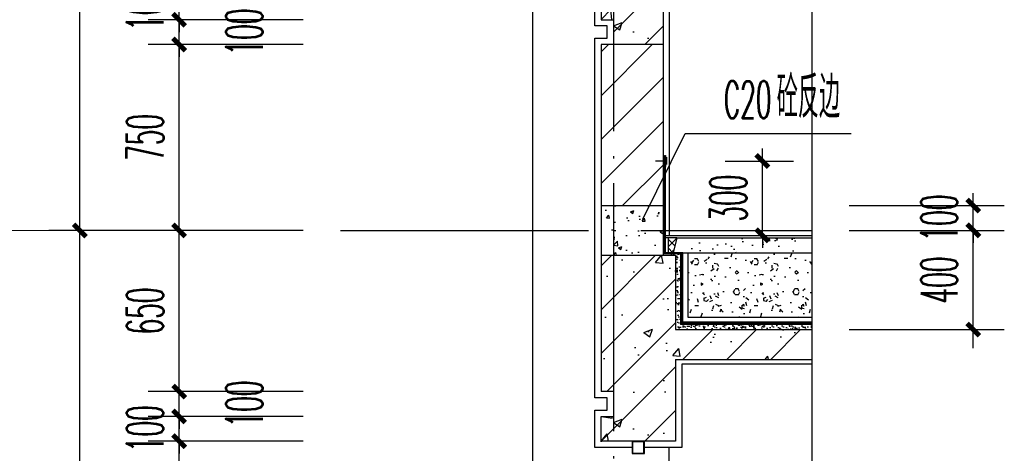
# Model space of a CAD drawing. Extents: x 1779708 to 7299578, y -1121471 to 88434.
# Tile 980 of 1056: x 6997578 to 7001545, y -970372 to -968623. Entities that reach past the tile are written whole.
import ezdxf

# ---------------------------------------------------------------- set-up
doc = ezdxf.new("R2010")
doc.units = 0
doc.header["$LTSCALE"] = 1000
doc.header["$MEASUREMENT"] = 0
doc.linetypes.add('DASH', pattern=[0.35, 0.25, -0.1])
doc.linetypes.add('DOTE', pattern=[2.4200000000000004, 2, -0.2, 0.02, -0.2])
doc.layers.get('0').update_dxf_attribs({"linetype": 'CONTINUOUS'})
doc.layers.get('Defpoints').update_dxf_attribs({"linetype": 'CONTINUOUS'})
for name, color, linetype in [('AXIS', 3, 'CONTINUOUS'), ('DIM_LEAD', 3, 'CONTINUOUS'), ('DIM_SYMB', 3, 'CONTINUOUS'), ('DOTE', 1, 'DOTE'), ('PUB_TEXT', 7, 'CONTINUOUS'), ('WALL', 255, 'CONTINUOUS'), ('WINDOW', 2, 'CONTINUOUS'), ('填', 1, 'CONTINUOUS'), ('填充细线', 8, 'CONTINUOUS'), ('柱边线', 2, 'CONTINUOUS'), ('粉刷线', 213, 'CONTINUOUS'), ('粗', 9, 'CONTINUOUS')]:
    doc.layers.add(name, color=color, linetype=linetype)
doc.layers.add('DIM_ELEV', color=3, linetype='CONTINUOUS', lineweight=13)
doc.styles.add('_TCH_DIM', font='SIMPLEX.shx', dxfattribs={"width": 0.7, "bigfont": 'GBCBIG.shx'})
doc.styles.add('_TCH_DIM_T3', font='SIMPLEX.shx', dxfattribs={"width": 0.4941176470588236, "bigfont": 'GBCBIG.shx'})
doc.dimstyles.new('_TCH_ARCH&&50', dxfattribs={"dimtxt": 148.75, "dimasz": 50, "dimexe": 125, "dimexo": 150, "dimgap": 63.12500000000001, "dimtad": 1, "dimdec": 0, "dimzin": 0, "dimdsep": 46, "dimtxsty": '_TCH_DIM_T3', "dimblk": 'ARCHTICK', "dimcen": 0.09, "dimdle": 75, "dimclrt": 7, "dimazin": 2, "dimtfac": 1, "dimtdec": 0, "dimtix": 1, "dimtmove": 2, "dimatfit": 3, "dimfxl": 250, "dimtolj": 1, "dimtzin": 0, "dimarcsym": 0})

# ---------------------------------------------------------------- blocks, each defined once
blk = doc.blocks.new('A$C30160E8A')
at = {"layer": '填'}
h = blk.add_hatch(dxfattribs=at)
h.set_pattern_fill('ANSI32', color=256, scale=10, angle=180, style=0)
h.set_pattern_definition([(45.00000000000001, (-590191.0230948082, 116726.9485917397), (-2.651650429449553, 2.651650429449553), []), (45.00000000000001, (-590189.2553278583, 116726.9485917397), (-2.651650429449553, 2.651650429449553), [])])
h.paths.add_polyline_path([(-6.866874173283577e-05, 41.15852009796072), (-6.866874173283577e-05, 37.37737555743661), (43.99830856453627, 37.37737555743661), (43.99830856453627, 41.15852009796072)])
at = {"layer": 'WALL'}
blk.add_line((21.54626551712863, 37.20948727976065, -617.719101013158), (21.54626551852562, 34.20948727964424, -617.719101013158), dxfattribs=at)
at = {"layer": '粗'}
for p, q in [((43.99830856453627, 41.15852009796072, -617.719101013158), (-6.866874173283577e-05, 41.15852009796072, -617.719101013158)), ((-6.866874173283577e-05, 41.15852009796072, -617.719101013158), (-6.866874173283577e-05, 37.37737555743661, -617.719101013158)), ((37.64256875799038, 45.36287225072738, -617.719101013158), (7.318813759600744, 45.36287225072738, -617.719101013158)), ((21.54626551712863, 45.36287225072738, -617.719101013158), (21.54626551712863, 3.858946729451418e-05, -617.719101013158)), ((43.99830856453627, 37.37737555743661, -617.719101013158), (43.99830856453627, 41.15852009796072, -617.719101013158)), ((-6.866874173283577e-05, 37.37737555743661, -617.719101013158), (43.99830856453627, 37.37737555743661, -617.719101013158))]:
    blk.add_line(p, q, dxfattribs=at)
blk = doc.blocks.new('_ArchTick')
at = {"color": 0, "linetype": 'ByBlock', "const_width": 0.4}
blk.add_lwpolyline([(-0.5, -0.5), (0.5, 0.5)], dxfattribs=at)
blk = doc.blocks.new('*D6916')
at = {"layer": 'AXIS', "color": 0, "lineweight": -2, "transparency": 16777216}
for p, q in [((349.9999999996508, 629.9999999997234), (349.9999999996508, 679.9999999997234)), ((200, 629.9999999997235), (474.9999999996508, 629.9999999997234)), ((349.9999999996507, 329.9999999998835), (349.9999999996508, 629.9999999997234)), ((200, 329.9999999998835), (474.9999999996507, 329.9999999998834)), ((349.9999999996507, 329.9999999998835), (349.9999999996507, 279.9999999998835))]:
    blk.add_line(p, q, dxfattribs=at)
at = {"layer": 'Defpoints', "color": 0, "transparency": 16777216}
for p in [(50, 629.9999999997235), (349.9999999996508, 629.9999999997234), (50, 329.9999999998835)]:
    blk.add_point(p, dxfattribs=at)
at = {"layer": 'AXIS', "color": 0, "lineweight": -2, "transparency": 16777216, "xscale": 50, "yscale": 50, "zscale": 50}
for p, rotation in [((349.9999999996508, 629.9999999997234), 270), ((349.9999999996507, 329.9999999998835), 90)]:
    blk.add_blockref('_ArchTick', p, dxfattribs=dict(at, rotation=rotation))
at = {"layer": 'AXIS', "color": 7, "transparency": 16777216, "insert": (212.4999999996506, 479.9999999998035), "char_height": 148.75, "attachment_point": 5, "rotation": 90, "style": '_TCH_DIM_T3'}
blk.add_mtext('\\A1;300', dxfattribs=at)
blk = doc.blocks.new('*D1557')
at = {"layer": 'AXIS', "color": 0, "lineweight": -2, "transparency": 16777216}
for p, q in [((6997820.466508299, -973748.2475373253), (6997820.466508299, -969398.247537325)), ((6998720.466508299, -969473.247537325), (6997695.466508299, -969473.247537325)), ((6998720.466508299, -973673.2475373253), (6997695.466508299, -973673.2475373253))]:
    blk.add_line(p, q, dxfattribs=at)
at = {"layer": 'Defpoints', "color": 0, "transparency": 16777216}
for p in [(6997820.466508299, -969473.247537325), (6998870.466508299, -969473.247537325), (6998870.466508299, -973673.2475373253)]:
    blk.add_point(p, dxfattribs=at)
at = {"layer": 'AXIS', "color": 0, "lineweight": -2, "transparency": 16777216, "xscale": 50, "yscale": 50, "zscale": 50}
for p, rotation in [((6997820.466508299, -969473.247537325), 90), ((6997820.466508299, -973673.2475373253), 270)]:
    blk.add_blockref('_ArchTick', p, dxfattribs=dict(at, rotation=rotation))
at = {"layer": 'AXIS', "color": 7, "transparency": 16777216, "insert": (6997682.966508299, -971573.2475373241), "char_height": 148.75, "attachment_point": 5, "rotation": 90, "style": '_TCH_DIM_T3'}
blk.add_mtext('\\A1;4200', dxfattribs=at)
blk = doc.blocks.new('*D1558')
at = {"layer": 'AXIS', "color": 0, "lineweight": -2, "transparency": 16777216}
for p, q in [((6997820.466508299, -969548.247537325), (6997820.466508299, -965498.247537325)), ((6998720.466508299, -965573.247537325), (6997695.466508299, -965573.247537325)), ((6998720.466508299, -969473.247537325), (6997695.466508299, -969473.247537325))]:
    blk.add_line(p, q, dxfattribs=at)
at = {"layer": 'Defpoints', "color": 0, "transparency": 16777216}
for p in [(6997820.466508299, -965573.247537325), (6998870.466508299, -965573.247537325), (6998870.466508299, -969473.247537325)]:
    blk.add_point(p, dxfattribs=at)
at = {"layer": 'AXIS', "color": 0, "lineweight": -2, "transparency": 16777216, "xscale": 50, "yscale": 50, "zscale": 50}
for p, rotation in [((6997820.466508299, -965573.247537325), 90), ((6997820.466508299, -969473.247537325), 270)]:
    blk.add_blockref('_ArchTick', p, dxfattribs=dict(at, rotation=rotation))
at = {"layer": 'AXIS', "color": 7, "transparency": 16777216, "insert": (6997682.966508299, -967523.247537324), "char_height": 148.75, "attachment_point": 5, "rotation": 90, "style": '_TCH_DIM_T3'}
blk.add_mtext('\\A1;3900', dxfattribs=at)
blk = doc.blocks.new('*D1567')
at = {"layer": 'AXIS', "color": 0, "lineweight": -2, "transparency": 16777216}
for p, q in [((6998220.466508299, -972198.2475373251), (6998220.466508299, -970248.2475373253)), ((6998720.466508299, -970323.2475373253), (6998095.466508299, -970323.2475373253)), ((6998720.466508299, -972123.2475373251), (6998095.466508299, -972123.2475373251))]:
    blk.add_line(p, q, dxfattribs=at)
at = {"layer": 'Defpoints', "color": 0, "transparency": 16777216}
for p in [(6998220.466508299, -970323.2475373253), (6998870.466508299, -970323.2475373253), (6998870.466508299, -972123.2475373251)]:
    blk.add_point(p, dxfattribs=at)
at = {"layer": 'AXIS', "color": 0, "lineweight": -2, "transparency": 16777216, "xscale": 50, "yscale": 50, "zscale": 50}
for p, rotation in [((6998220.466508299, -970323.2475373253), 90), ((6998220.466508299, -972123.2475373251), 270)]:
    blk.add_blockref('_ArchTick', p, dxfattribs=dict(at, rotation=rotation))
at = {"layer": 'AXIS', "color": 7, "transparency": 16777216, "insert": (6998082.966508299, -971223.2475373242), "char_height": 148.75, "attachment_point": 5, "rotation": 90, "style": '_TCH_DIM_T3'}
blk.add_mtext('\\A1;1800', dxfattribs=at)
blk = doc.blocks.new('*D1568')
at = {"layer": 'AXIS', "color": 0, "lineweight": -2, "transparency": 16777216}
for p, q in [((6998220.466508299, -970223.2475373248), (6998220.466508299, -970173.2475373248)), ((6998720.466508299, -970223.2475373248), (6998095.466508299, -970223.2475373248)), ((6998220.466508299, -970323.2475373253), (6998220.466508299, -970223.2475373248)), ((6998720.466508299, -970323.2475373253), (6998095.466508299, -970323.2475373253)), ((6998220.466508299, -970323.2475373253), (6998220.466508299, -970373.2475373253))]:
    blk.add_line(p, q, dxfattribs=at)
at = {"layer": 'Defpoints', "color": 0, "transparency": 16777216}
for p in [(6998220.466508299, -970223.2475373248), (6998870.466508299, -970223.2475373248), (6998870.466508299, -970323.2475373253)]:
    blk.add_point(p, dxfattribs=at)
at = {"layer": 'AXIS', "color": 0, "lineweight": -2, "transparency": 16777216, "xscale": 50, "yscale": 50, "zscale": 50}
for p, rotation in [((6998220.466508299, -970223.2475373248), 270), ((6998220.466508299, -970323.2475373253), 90)]:
    blk.add_blockref('_ArchTick', p, dxfattribs=dict(at, rotation=rotation))
at = {"layer": 'AXIS', "color": 7, "transparency": 16777216, "insert": (6998082.966508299, -970273.247537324), "char_height": 148.75, "attachment_point": 5, "rotation": 90, "style": '_TCH_DIM_T3'}
blk.add_mtext('\\A1;100', dxfattribs=at)
blk = doc.blocks.new('*D1569')
at = {"layer": 'AXIS', "color": 0, "lineweight": -2, "transparency": 16777216}
for p, q in [((6998220.466508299, -970123.2475373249), (6998220.466508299, -970073.2475373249)), ((6998720.466508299, -970123.2475373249), (6998095.466508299, -970123.2475373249)), ((6998220.466508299, -970223.2475373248), (6998220.466508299, -970123.2475373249)), ((6998720.466508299, -970223.2475373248), (6998095.466508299, -970223.2475373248)), ((6998220.466508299, -970223.2475373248), (6998220.466508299, -970273.2475373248))]:
    blk.add_line(p, q, dxfattribs=at)
at = {"layer": 'Defpoints', "color": 0, "transparency": 16777216}
for p in [(6998220.466508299, -970123.2475373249), (6998870.466508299, -970123.2475373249), (6998870.466508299, -970223.2475373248)]:
    blk.add_point(p, dxfattribs=at)
at = {"layer": 'AXIS', "color": 0, "lineweight": -2, "transparency": 16777216, "xscale": 50, "yscale": 50, "zscale": 50}
for p, rotation in [((6998220.466508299, -970123.2475373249), 270), ((6998220.466508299, -970223.2475373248), 90)]:
    blk.add_blockref('_ArchTick', p, dxfattribs=dict(at, rotation=rotation))
at = {"layer": 'AXIS', "color": 7, "transparency": 16777216, "insert": (6998482.966508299, -970173.2475373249), "char_height": 148.75, "attachment_point": 5, "rotation": 90, "style": '_TCH_DIM_T3'}
blk.add_mtext('\\A1;100', dxfattribs=at)
blk = doc.blocks.new('*D1570')
at = {"layer": 'AXIS', "color": 0, "lineweight": -2, "transparency": 16777216}
for p, q in [((6998220.466508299, -970198.2475373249), (6998220.466508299, -969398.2475373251)), ((6998720.466508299, -969473.2475373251), (6998095.466508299, -969473.2475373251)), ((6998720.466508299, -970123.2475373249), (6998095.466508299, -970123.2475373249))]:
    blk.add_line(p, q, dxfattribs=at)
at = {"layer": 'Defpoints', "color": 0, "transparency": 16777216}
for p in [(6998220.466508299, -969473.2475373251), (6998870.466508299, -969473.2475373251), (6998870.466508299, -970123.2475373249)]:
    blk.add_point(p, dxfattribs=at)
at = {"layer": 'AXIS', "color": 0, "lineweight": -2, "transparency": 16777216, "xscale": 50, "yscale": 50, "zscale": 50}
for p, rotation in [((6998220.466508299, -969473.2475373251), 90), ((6998220.466508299, -970123.2475373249), 270)]:
    blk.add_blockref('_ArchTick', p, dxfattribs=dict(at, rotation=rotation))
at = {"layer": 'AXIS', "color": 7, "transparency": 16777216, "insert": (6998082.966508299, -969798.247537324), "char_height": 148.75, "attachment_point": 5, "rotation": 90, "style": '_TCH_DIM_T3'}
blk.add_mtext('\\A1;650', dxfattribs=at)
blk = doc.blocks.new('*D1571')
at = {"layer": 'AXIS', "color": 0, "lineweight": -2, "transparency": 16777216}
for p, q in [((6998220.466508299, -969548.2475373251), (6998220.466508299, -968648.2475373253)), ((6998720.466508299, -968723.2475373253), (6998095.466508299, -968723.2475373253)), ((6998720.466508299, -969473.2475373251), (6998095.466508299, -969473.2475373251))]:
    blk.add_line(p, q, dxfattribs=at)
at = {"layer": 'Defpoints', "color": 0, "transparency": 16777216}
for p in [(6998220.466508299, -968723.2475373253), (6998870.466508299, -968723.2475373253), (6998870.466508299, -969473.2475373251)]:
    blk.add_point(p, dxfattribs=at)
at = {"layer": 'AXIS', "color": 0, "lineweight": -2, "transparency": 16777216, "xscale": 50, "yscale": 50, "zscale": 50}
for p, rotation in [((6998220.466508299, -968723.2475373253), 90), ((6998220.466508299, -969473.2475373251), 270)]:
    blk.add_blockref('_ArchTick', p, dxfattribs=dict(at, rotation=rotation))
at = {"layer": 'AXIS', "color": 7, "transparency": 16777216, "insert": (6998082.966508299, -969098.2475373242), "char_height": 148.75, "attachment_point": 5, "rotation": 90, "style": '_TCH_DIM_T3'}
blk.add_mtext('\\A1;750', dxfattribs=at)
blk = doc.blocks.new('*D1572')
at = {"layer": 'AXIS', "color": 0, "lineweight": -2, "transparency": 16777216}
for p, q in [((6998220.466508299, -968623.2475373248), (6998220.466508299, -968573.2475373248)), ((6998720.466508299, -968623.2475373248), (6998095.466508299, -968623.2475373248)), ((6998220.466508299, -968723.2475373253), (6998220.466508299, -968623.2475373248)), ((6998720.466508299, -968723.2475373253), (6998095.466508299, -968723.2475373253)), ((6998220.466508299, -968723.2475373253), (6998220.466508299, -968773.2475373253))]:
    blk.add_line(p, q, dxfattribs=at)
at = {"layer": 'Defpoints', "color": 0, "transparency": 16777216}
for p in [(6998220.466508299, -968623.2475373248), (6998870.466508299, -968623.2475373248), (6998870.466508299, -968723.2475373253)]:
    blk.add_point(p, dxfattribs=at)
at = {"layer": 'AXIS', "color": 0, "lineweight": -2, "transparency": 16777216, "xscale": 50, "yscale": 50, "zscale": 50}
for p, rotation in [((6998220.466508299, -968623.2475373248), 270), ((6998220.466508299, -968723.2475373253), 90)]:
    blk.add_blockref('_ArchTick', p, dxfattribs=dict(at, rotation=rotation))
at = {"layer": 'AXIS', "color": 7, "transparency": 16777216, "insert": (6998482.966508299, -968673.247537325), "char_height": 148.75, "attachment_point": 5, "rotation": 90, "style": '_TCH_DIM_T3'}
blk.add_mtext('\\A1;100', dxfattribs=at)
blk = doc.blocks.new('*D1573')
at = {"layer": 'AXIS', "color": 0, "lineweight": -2, "transparency": 16777216}
for p, q in [((6998220.466508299, -968523.2475373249), (6998220.466508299, -968473.2475373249)), ((6998720.466508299, -968523.2475373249), (6998095.466508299, -968523.2475373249)), ((6998220.466508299, -968623.2475373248), (6998220.466508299, -968523.2475373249)), ((6998720.466508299, -968623.2475373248), (6998095.466508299, -968623.2475373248)), ((6998220.466508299, -968623.2475373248), (6998220.466508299, -968673.2475373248))]:
    blk.add_line(p, q, dxfattribs=at)
at = {"layer": 'Defpoints', "color": 0, "transparency": 16777216}
for p in [(6998220.466508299, -968523.2475373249), (6998870.466508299, -968523.2475373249), (6998870.466508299, -968623.2475373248)]:
    blk.add_point(p, dxfattribs=at)
at = {"layer": 'AXIS', "color": 0, "lineweight": -2, "transparency": 16777216, "xscale": 50, "yscale": 50, "zscale": 50}
for p, rotation in [((6998220.466508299, -968523.2475373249), 270), ((6998220.466508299, -968623.2475373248), 90)]:
    blk.add_blockref('_ArchTick', p, dxfattribs=dict(at, rotation=rotation))
at = {"layer": 'AXIS', "color": 7, "transparency": 16777216, "insert": (6998082.966508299, -968573.2475373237), "char_height": 148.75, "attachment_point": 5, "rotation": 90, "style": '_TCH_DIM_T3'}
blk.add_mtext('\\A1;100', dxfattribs=at)
blk = doc.blocks.new('*D1633')
at = {"layer": 'AXIS', "color": 0, "lineweight": -2, "transparency": 16777216}
for p, q in [((7001420.466508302, -969948.2475373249), (7001420.466508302, -969398.2475373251)), ((7000920.466508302, -969473.2475373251), (7001545.466508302, -969473.2475373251)), ((7000920.466508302, -969873.2475373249), (7001545.466508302, -969873.2475373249))]:
    blk.add_line(p, q, dxfattribs=at)
at = {"layer": 'Defpoints', "color": 0, "transparency": 16777216}
for p in [(7000770.466508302, -969473.2475373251), (7001420.466508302, -969473.2475373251), (7000770.466508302, -969873.2475373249)]:
    blk.add_point(p, dxfattribs=at)
at = {"layer": 'AXIS', "color": 0, "lineweight": -2, "transparency": 16777216, "xscale": 50, "yscale": 50, "zscale": 50}
for p, rotation in [((7001420.466508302, -969473.2475373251), 90), ((7001420.466508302, -969873.2475373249), 270)]:
    blk.add_blockref('_ArchTick', p, dxfattribs=dict(at, rotation=rotation))
at = {"layer": 'AXIS', "color": 7, "transparency": 16777216, "insert": (7001282.966508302, -969673.247537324), "char_height": 148.75, "attachment_point": 5, "rotation": 90, "style": '_TCH_DIM_T3'}
blk.add_mtext('\\A1;400', dxfattribs=at)
blk = doc.blocks.new('*D1634')
at = {"layer": 'AXIS', "color": 0, "lineweight": -2, "transparency": 16777216}
for p, q in [((7001420.466508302, -969373.2475373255), (7001420.466508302, -969323.2475373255)), ((7000920.466508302, -969373.2475373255), (7001545.466508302, -969373.2475373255)), ((7001420.466508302, -969473.2475373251), (7001420.466508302, -969373.2475373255)), ((7000920.466508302, -969473.2475373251), (7001545.466508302, -969473.2475373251)), ((7001420.466508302, -969473.2475373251), (7001420.466508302, -969523.2475373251))]:
    blk.add_line(p, q, dxfattribs=at)
at = {"layer": 'Defpoints', "color": 0, "transparency": 16777216}
for p in [(7000770.466508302, -969373.2475373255), (7001420.466508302, -969373.2475373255), (7000770.466508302, -969473.2475373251)]:
    blk.add_point(p, dxfattribs=at)
at = {"layer": 'AXIS', "color": 0, "lineweight": -2, "transparency": 16777216, "xscale": 50, "yscale": 50, "zscale": 50}
for p, rotation in [((7001420.466508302, -969373.2475373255), 270), ((7001420.466508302, -969473.2475373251), 90)]:
    blk.add_blockref('_ArchTick', p, dxfattribs=dict(at, rotation=rotation))
at = {"layer": 'AXIS', "color": 7, "transparency": 16777216, "insert": (7001282.966508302, -969423.2475373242), "char_height": 148.75, "attachment_point": 5, "rotation": 90, "style": '_TCH_DIM_T3'}
blk.add_mtext('\\A1;100', dxfattribs=at)
blk = doc.blocks.new('*D1635')
at = {"layer": 'AXIS', "color": 0, "lineweight": -2, "transparency": 16777216}
for p, q in [((6999920.4665083, -970473.2475373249), (6999920.4665083, -971098.2475373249)), ((6999970.466508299, -970473.2475373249), (6999970.466508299, -971098.2475373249)), ((6999920.4665083, -970973.2475373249), (6999870.4665083, -970973.2475373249)), ((6999920.4665083, -970973.2475373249), (6999970.466508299, -970973.2475373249)), ((6999970.466508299, -970973.2475373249), (7000020.466508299, -970973.2475373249))]:
    blk.add_line(p, q, dxfattribs=at)
at = {"layer": 'Defpoints', "color": 0, "transparency": 16777216}
for p in [(6999920.4665083, -970323.2475373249), (6999970.466508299, -970323.2475373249), (6999970.466508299, -970973.2475373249)]:
    blk.add_point(p, dxfattribs=at)
at = {"layer": 'AXIS', "color": 0, "lineweight": -2, "transparency": 16777216, "xscale": 50, "yscale": 50, "zscale": 50}
blk.add_blockref('_ArchTick', (6999920.4665083, -970973.2475373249), dxfattribs=at)
at = {"layer": 'AXIS', "color": 0, "lineweight": -2, "transparency": 16777216, "xscale": 50, "yscale": 50, "zscale": 50, "rotation": 180}
blk.add_blockref('_ArchTick', (6999970.466508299, -970973.2475373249), dxfattribs=at)
at = {"layer": 'AXIS', "color": 7, "transparency": 16777216, "insert": (6999945.466508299, -970635.7475373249), "char_height": 148.75, "attachment_point": 5, "style": '_TCH_DIM_T3'}
blk.add_mtext('\\A1;50', dxfattribs=at)
blk = doc.blocks.new('*D1636')
at = {"layer": 'AXIS', "color": 0, "lineweight": -2, "transparency": 16777216}
for p, q in [((6999970.466508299, -970473.2475373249), (6999970.466508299, -971098.2475373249)), ((7000220.466508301, -970473.2475373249), (7000220.466508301, -971098.2475373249)), ((6999970.466508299, -970973.2475373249), (6999920.466508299, -970973.2475373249)), ((6999970.466508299, -970973.2475373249), (7000220.466508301, -970973.2475373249)), ((7000220.466508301, -970973.2475373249), (7000270.466508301, -970973.2475373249))]:
    blk.add_line(p, q, dxfattribs=at)
at = {"layer": 'Defpoints', "color": 0, "transparency": 16777216}
for p in [(6999970.466508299, -970323.2475373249), (7000220.466508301, -970323.2475373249), (7000220.466508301, -970973.2475373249)]:
    blk.add_point(p, dxfattribs=at)
at = {"layer": 'AXIS', "color": 0, "lineweight": -2, "transparency": 16777216, "xscale": 50, "yscale": 50, "zscale": 50}
blk.add_blockref('_ArchTick', (6999970.466508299, -970973.2475373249), dxfattribs=at)
at = {"layer": 'AXIS', "color": 0, "lineweight": -2, "transparency": 16777216, "xscale": 50, "yscale": 50, "zscale": 50, "rotation": 180}
blk.add_blockref('_ArchTick', (7000220.466508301, -970973.2475373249), dxfattribs=at)
at = {"layer": 'AXIS', "color": 7, "transparency": 16777216, "insert": (7000095.4665083, -970835.7475373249), "char_height": 148.75, "attachment_point": 5, "style": '_TCH_DIM_T3'}
blk.add_mtext('\\A1;250', dxfattribs=at)
blk = doc.blocks.new('A$C01CB2C7C')
at = {"layer": '填充细线'}
h = blk.add_hatch(dxfattribs=at)
h.set_pattern_fill('ANSI37', color=114, scale=200, style=0)
h.set_pattern_definition([(135, (-1150826.486083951, 280782.4188382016), (17.67766952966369, 17.67766952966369), []), (45.00000000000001, (-1150826.486083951, 280782.4188382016), (17.67766952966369, -17.67766952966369), [])])
h.paths.add_polyline_path([(-30, 307.1123209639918), (-19.04245286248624, 294.7697884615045, 0.2530891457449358), (-21.30542704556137, 290.5854498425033, 1), (-11.30542704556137, 290.5854498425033, 0.5960556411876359), (-19.04245286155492, 294.7697884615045), (-30, 307.1123209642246), (-30, 320.0452752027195), (5.011318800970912, 320.0452752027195), (-9.988681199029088, 260.0452752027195), (-30, 260.0452752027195)])
h = blk.add_hatch(dxfattribs=at)
h.set_pattern_fill('混凝土', color=114, scale=20, style=0)
h.set_pattern_definition([(49.99999999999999, (-10, 259.9999999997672), (143.4520365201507, -12.55042699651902), [15, -165]), (355, (-10, 259.9999999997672), (-27.7502667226, 150.4384267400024), [12, -132]), (100.4514, (1.954335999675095, 258.9541319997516), (115.7018763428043, 137.8879084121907), [12.748038, -140.2284224]), (46.18420000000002, (-10, 299.9999999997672), (213.4482097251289, -33.10380286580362), [22.49999999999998, -247.4999999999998]), (96.6356, (7.787348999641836, 297.2413385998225), (186.9325411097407, 194.8235741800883), [19.1220576, -210.3426]), (351.1842, (-10, 299.9999999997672), (186.9323890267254, 194.8237201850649), [18, -198]), (21, (10, 289.9999999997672), (119.3814104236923, -80.52377813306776), [15, -165]), (326.0000000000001, (10, 289.9999999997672), (48.66306638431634, 145.0300090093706), [12, -132]), (71.4514, (19.94844659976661, 283.2896787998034), (168.044525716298, 64.50609934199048), [12.748038, -140.2284224]), (37.50000000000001, (-10, 259.9999999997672), (2.431971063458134, 66.5787707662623), [0, -130.4, 0, -134, 0, -132.5]), (7.499999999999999, (-10, 259.9999999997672), (52.61390748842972, 78.88234237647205), [0, -76.39999999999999, 0, -127.4, 0, -50.5]), (327.5, (-54.59999999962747, 259.9999999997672), (106.7644872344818, -4.510974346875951), [0, -50, 0, -156, 0, -207]), (317.5, (-74.59999999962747, 259.9999999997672), (116.6372338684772, 20.02099646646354), [0, -65, 0, -103.6, 0, -147])])
h.paths.add_polyline_path([(500.000000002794, 319.9999999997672), (5, 319.9999999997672), (-10, 259.9999999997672), (500.000000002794, 259.9999999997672)])
h = blk.add_hatch(dxfattribs=at)
h.set_pattern_fill('AR-SAND', color=114, scale=10, style=0)
h.set_pattern_definition([(37.50000000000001, (-39.84018222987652, -50.00000000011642), (-0.8000156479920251, 24.47066186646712), [0, -19.304, 0, -21.59, 0, -20.6375]), (7.499999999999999, (-39.84018222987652, -50.00000000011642), (22.47616415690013, 35.84125502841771), [0, -10.414, 0, -17.399, 0, -6.6675]), (327.5, (-55.46118223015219, -50.00000000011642), (39.5496185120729, 0.071859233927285), [0, -6.35, 0, -22.86, 0, -29.845]), (317.5, (-55.46118223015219, -50.00000000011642), (38.17782262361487, 11.14646616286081), [0, -3.175, 0, -14.986, 0, -17.145])])
h.paths.add_polyline_path([(20, 259.9999999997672), (-10, 259.9999999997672), (-39.84018222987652, 260.0452752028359), (-39.84018222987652, 249.9999999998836), (0, 249.9999999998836), (0, -50), (550.000000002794, -50.00000000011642), (550.000000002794, -30), (20, -30)])
h = blk.add_hatch(dxfattribs=at)
h.set_pattern_fill('加气混凝土', color=114, scale=20, style=0)
h.set_pattern_definition([(0, (120.7999999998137, -23.20000000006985), (120, 240), [0, -240]), (0, (-19.59999999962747, -55.60000000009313), (120, 240), [0, -240]), (0, (58.40000000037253, -58.00000000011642), (120, 240), [0, -240]), (0, (143.5999999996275, 12.79999999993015), (120, 240), [0, -240]), (0, (44, -70.00000000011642), (120, 240), [0, -240]), (0, (167.5999999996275, 163.9999999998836), (120, 240), [0, -240]), (0, (94.40000000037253, 144.7999999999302), (120, 240), [0, -240]), (0, (132.7999999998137, 114.7999999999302), (120, 240), [0, -240]), (0, (-62.79999999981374, 109.9999999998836), (120, 240), [0, -240]), (0, (54.79999999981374, 99.19999999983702), (120, 240), [0, -240]), (0, (9.200000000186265, 37.99999999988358), (120, 240), [0, -240]), (0, (11.59999999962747, -52.00000000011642), (120, 240), [0, -240]), (0, (101.5999999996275, -61.60000000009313), (120, 240), [0, -240]), (0, (167.5999999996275, 43.99999999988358), (120, 240), [0, -240]), (0, (-56.79999999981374, 6.799999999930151), (120, 240), [0, -240]), (0, (-36.40000000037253, 47.5999999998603), (120, 240), [0, -240]), (0, (57.20000000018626, 30.79999999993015), (120, 240), [0, -240]), (0, (23.59999999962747, -4.000000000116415), (120, 240), [0, -240]), (0, (4.400000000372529, 75.19999999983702), (120, 240), [0, -240]), (0, (34.40000000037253, 165.199999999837), (120, 240), [0, -240]), (0, (-47.20000000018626, -43.60000000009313), (120, 240), [0, -240]), (0, (84.79999999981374, 115.9999999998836), (120, 240), [0, -240]), (0, (-26.79999999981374, 119.5999999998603), (120, 240), [0, -240]), (0, (-46, 150.7999999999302), (120, 240), [0, -240]), (130.601294, (152.8571432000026, 88.8571423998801), (-599.9999933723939, 720.0000031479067), [10.5366216, -4414.844400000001]), (18.4349488, (135.7142864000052, 93.42857119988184), (599.9999977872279, 239.9999982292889), [10.842096, -1507.05116]), (90, (135.7142864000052, 83.14285759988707), (120, 240), [10.2857136, -469.71426]), (161.565051, (146, 79.71428479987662), (-600.0000030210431, 239.9999821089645), [10.842096, -1507.05116]), (53.1301023, (146, 79.71428479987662), (120.000000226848, 239.9999998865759), [11.428572, -1188.5714]), (135, (155.1428576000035, -42.57140800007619), (-120.0000145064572, 239.9999837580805), [9.697464, -669.12504]), (45, (141.4285711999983, -42.57140800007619), (119.9999992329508, 239.999999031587), [9.697464, -669.12504]), (135, (148.2857144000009, -49.42856800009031), (-120.0000145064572, 239.9999837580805), [9.697464, -669.12504]), (45, (148.2857144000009, -49.42856800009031), (119.9999992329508, 239.999999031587), [9.697464, -669.12504]), (116.565051, (39.71429600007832, 118.5714295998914), (-2.087719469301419e-05, 479.9999869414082), [12.77753039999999, -255.5505999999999]), (180, (34.00001600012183, 129.9999991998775), (-120, 240), [13.7142864, -226.2857]), (63.43494880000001, (14.57144000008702, 118.5714295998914), (1.086458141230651e-06, 479.9999976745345), [12.7775304, -255.5506]), (116.565051, (20.28572000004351, 107.1428575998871), (-2.087719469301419e-05, 479.9999869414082), [12.77753039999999, -255.5505999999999]), (0, (20.28572000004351, 107.1428575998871), (120, 240), [13.7142864, -226.2857]), (63.43494880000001, (34.00001600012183, 107.1428575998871), (1.086458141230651e-06, 479.9999976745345), [12.7775304, -255.5506]), (107.102728, (129.9999991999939, 37.42858399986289), (-359.9999862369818, 1200.000001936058), [15.5445384, -6513.161]), (143.972626, (125.4285703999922, 52.28571439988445), (-2279.999971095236, 1679.999998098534), [15.5445384, -3248.808]), (180, (112.8571423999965, 61.42857199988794), (-120, 240), [14.8571424, -225.14284]), (36.02737329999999, (85.42857200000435, 52.28571439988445), (2279.999983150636, 1679.999981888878), [15.54453839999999, -3248.807999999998]), (71.5650511, (80.85714320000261, 38.57143999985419), (360.0000018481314, 1199.999997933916), [14.4561264, -1503.43712]), (107.102728, (85.42857200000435, 23.71428799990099), (-359.9999862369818, 1200.000001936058), [15.5445384, -6513.161]), (143.972626, (98, 14.57143999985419), (-2279.999971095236, 1679.999998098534), [15.5445384, -3248.808]), (0, (98, 14.57143999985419), (120, 240), [14.8571424, -225.14284]), (36.02737329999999, (112.8571423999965, 14.57143999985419), (2279.999983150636, 1679.999981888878), [15.54453839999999, -3248.807999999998]), (71.5650511, (125.4285703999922, 23.71428799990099), (360.0000018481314, 1199.999997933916), [14.4561264, -1503.43712]), (150.255118, (132.2857135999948, 149.4285703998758), (-360.0000008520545, 239.9999970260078), [9.214008, -1925.72784]), (90, (124.2857144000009, 144.8571439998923), (120, 240), [9.1428576, -470.8571]), (29.7448813, (124.2857144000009, 144.8571439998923), (360.0000002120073, 239.9999988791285), [9.214008, -1925.72784]), (116.565051, (76.28571440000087, -20.85714400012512), (-2.087719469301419e-05, 479.9999869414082), [12.77753039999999, -255.5505999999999]), (168.690067, (70.57142960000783, -9.428560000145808), (-1080.00000080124, 239.9999939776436), [11.6549016, -2435.8742]), (41.18592510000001, (50, -15.1428400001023), (2999.999981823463, 2639.999976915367), [12.1487376, -5090.3208]), (90, (50, -26.57142400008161), (120, 240), [11.428572, -468.5714]), (138.814074, (59.14285760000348, -34.57141600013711), (-2999.999946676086, 2640.00001681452), [12.1487376, -5090.3208]), (16.6992442, (59.14285760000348, -34.57141600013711), (3959.999970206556, 1199.999987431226), [11.93178, -4999.415]), (60.9453959, (70.57142960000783, -31.14284800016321), (119.9999996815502, 239.9999978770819), [11.7664344, -4930.1358]), (109.983106, (-24.2857119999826, 79.71428479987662), (-600.0000022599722, 1679.999995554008), [13.37680079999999, -5604.878999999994]), (155.556045, (-28.85713599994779, 92.28571519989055), (-1560.000005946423, 719.9999850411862), [13.8091944, -5786.052599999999]), (24.4439547, (-53.99999199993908, 92.28571519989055), (1560.000000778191, 719.9999965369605), [13.8091944, -5786.052599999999]), (70.01689340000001, (-58.57141599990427, 79.71428479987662), (600.0000018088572, 1679.99999583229), [13.3768008, -5604.879]), (109.983106, (-53.99999199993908, 67.14285679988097), (-600.0000022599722, 1679.999995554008), [13.37680079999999, -5604.878999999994]), (160.016893, (-41.42855199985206, 62.57142799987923), (-600.0000003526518, 239.9999890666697), [13.3768008, -2795.751]), (19.9831065, (-41.42855199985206, 62.57142799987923), (599.9999967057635, 239.9999996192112), [13.3768008, -2795.751]), (70.01689340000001, (-28.85713599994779, 67.14285679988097), (600.0000018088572, 1679.99999583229), [13.3768008, -5604.879]), (122.005383, (64.85714239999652, 57.99999919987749), (-120.000016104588, 239.9999877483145), [10.7816928, -2253.3736]), (18.4349488, (48.8571440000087, 63.71428639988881), (599.9999977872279, 239.9999982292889), [10.842096, -1507.05116]), (90, (48.8571440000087, 53.42857039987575), (120, 240), [10.2857136, -469.71426]), (161.565051, (59.14285760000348, 49.99999999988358), (-600.0000030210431, 239.9999821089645), [10.842096, -1507.05116]), (54.46232220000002, (59.14285760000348, 49.99999999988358), (839.9999987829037, 1199.999998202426), [9.831228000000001, -4119.2846]), (116.565051, (-4.857135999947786, -0.2857120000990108), (-2.087719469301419e-05, 479.9999869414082), [12.77753039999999, -255.5505999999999]), (180, (-10.57141599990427, 11.1428719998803), (-120, 240), [12.571428, -227.42856]), (59.0362434, (-29.99999199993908, -0.2857120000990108), (120.0000003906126, 239.999998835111), [13.32789119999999, -2785.528799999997]), (120.963756, (-23.1428559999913, -11.7142720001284), (-120.0000163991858, 239.9999889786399), [13.3278912, -2785.5288]), (0, (-23.1428559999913, -11.7142720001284), (120, 240), [12.571428, -227.42856]), (63.43494880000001, (-10.57141599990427, -11.7142720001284), (1.086458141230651e-06, 479.9999976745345), [12.7775304, -255.5506])])
h.paths.add_polyline_path([(550.000000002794, 259.9999999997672), (50, 259.9999999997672), (50, 2.328306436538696e-10), (550.000000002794, -1.164153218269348e-10)])
at = {"layer": 'WALL'}
for p, q in [((5, 319.9999999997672), (-10, 259.9999999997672)), ((5, 319.9999999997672), (550.000000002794, 319.9999999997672)), ((-10, 259.9999999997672), (550.000000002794, 259.9999999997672)), ((20, 260.0452752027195), (20, -30)), ((50, 259.9999999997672), (50, 2.328306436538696e-10)), ((50, 2.328306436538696e-10), (550.000000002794, -1.164153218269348e-10)), ((550.000000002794, -30), (19.8401822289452, -30))]:
    blk.add_line(p, q, dxfattribs=at)
at = {"layer": '填充细线', "color": 114}
for p, q in [((5, 320.0452752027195), (-39.84018222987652, 320.0452752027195)), ((-30.00000001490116, 320.0452752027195), (-30.00000001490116, 260.0452752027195)), ((-9.988681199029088, 260.0452752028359), (-39.84018222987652, 260.0452752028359))]:
    blk.add_line(p, q, dxfattribs=at)
at = {"layer": '粉刷线'}
blk.add_line((-50, 329.9999999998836), (550.000000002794, 329.9999999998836), dxfattribs=at)
at = {"layer": '粉刷线', "linetype": 'DASH', "const_width": 10}
blk.add_lwpolyline([(550.000000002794, -24.99999999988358), (24.99999999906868, -25.00000000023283), (24.99999999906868, 257.9289321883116), (-44.84018222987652, 257.9289321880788), (-44.84018222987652, 630)], dxfattribs=at)
at = {"layer": '粉刷线'}
blk.add_lwpolyline([(550.000000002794, -20), (29.99999999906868, -20), (30, 259.9999999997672), (-39.84018222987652, 259.9999999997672), (-39.84018222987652, 630)], dxfattribs=at)
at = {"layer": '柱边线', "xscale": -1, "rotation": 270}
blk.add_blockref('A$C30160E8A', (-80.99870232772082, 608.4537344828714, 617.7191010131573), dxfattribs=at)
at = {"layer": 'AXIS'}
dim = blk.add_aligned_dim(p1=(50, 329.9999999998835), p2=(50, 629.9999999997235), distance=-299.9999999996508, dimstyle='_TCH_ARCH&&50', dxfattribs=at)
dim.commit()
dim.dimension.update_dxf_attribs({"geometry": '*D6916', "text_midpoint": (212.4999999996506, 479.9999999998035)})

msp = doc.modelspace()

# ---------------------------------------------------------------- hatches: boundary and pattern name
at = {"layer": '填充细线'}
h = msp.add_hatch(dxfattribs=at)
h.set_pattern_fill('钢筋混凝土', color=114, scale=50)
h.set_pattern_definition([(45, (6999920.466508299, -968723.247537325), (-88.38834764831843, 88.38834764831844), []), (49.99999999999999, (6999920.466508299, -968723.247537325), (358.6300913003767, -31.37606749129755), [37.5, -412.5]), (355, (6999920.466508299, -968723.247537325), (-69.3756668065, 376.0960668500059), [30, -330]), (100.4514, (6999950.352348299, -968725.8622073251), (289.2546908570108, 344.7197710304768), [31.87009499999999, -350.5710559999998]), (46.18420000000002, (6999920.466508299, -968623.247537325), (533.6205243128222, -82.75950716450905), [56.24999999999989, -618.7499999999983]), (96.6356, (6999964.934880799, -968630.144190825), (467.3313527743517, 487.0589354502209), [47.80514399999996, -525.8564999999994]), (351.1842, (6999920.466508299, -968623.247537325), (467.3309725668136, 487.0593004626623), [45, -495]), (21, (6999970.466508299, -968648.247537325), (298.4535260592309, -201.3094453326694), [37.5, -412.5]), (326.0000000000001, (6999970.466508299, -968648.247537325), (121.6576659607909, 362.5750225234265), [30, -330]), (71.4514, (6999995.337624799, -968665.023340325), (420.111314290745, 161.2652483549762), [31.870095, -350.571056]), (37.50000000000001, (6999920.466508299, -968723.247537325), (6.079927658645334, 166.4469269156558), [0, -326, 0, -335, 0, -331.25]), (7.499999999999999, (6999920.466508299, -968723.247537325), (131.5347687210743, 197.2058559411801), [0, -191, 0, -318.5, 0, -126.25]), (327.5, (6999808.966508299, -968723.247537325), (266.9112180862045, -11.27743586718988), [0, -125, 0, -390, 0, -517.5]), (317.5, (6999758.966508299, -968723.247537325), (291.5930846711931, 50.05249116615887), [0, -162.5, 0, -259, 0, -367.5])])
h.paths.add_polyline_path([(7000170.466508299, -968523.2475373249), (6999920.466508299, -968523.2475373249), (6999920.466508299, -968623.2475373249), (6999970.4665083, -968623.2475373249), (6999970.4665083, -968723.2475373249), (7000170.466508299, -968723.247537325)])
h = msp.add_hatch(dxfattribs=at)
h.set_pattern_fill('普通砖', color=114, scale=50)
h.set_pattern_definition([(45, (6999970.466508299, -969233.4918623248), (-88.38838300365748, 88.3883830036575), [])])
h.paths.add_polyline_path([(7000170.466508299, -968723.2475373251), (6999920.4665083, -968723.2475373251), (6999920.4665083, -969373.2475373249), (7000170.466508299, -969373.2475373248)])
h = msp.add_hatch(dxfattribs=at)
h.set_pattern_fill('混凝土', color=114, scale=20)
h.set_pattern_definition([(49.99999999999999, (6999970.466508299, -969573.2475373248), (143.4520365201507, -12.55042699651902), [15, -165]), (355, (6999970.466508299, -969573.2475373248), (-27.7502667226, 150.4384267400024), [12, -132]), (100.4514, (6999982.420844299, -969574.2934053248), (115.7018763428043, 137.8879084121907), [12.74803799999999, -140.2284223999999]), (46.18420000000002, (6999970.466508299, -969533.2475373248), (213.4482097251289, -33.10380286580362), [22.49999999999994, -247.4999999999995]), (96.6356, (6999988.253857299, -969536.0061987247), (186.9325411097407, 194.8235741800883), [19.12205759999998, -210.3425999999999]), (351.1842, (6999970.466508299, -969533.2475373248), (186.9323890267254, 194.8237201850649), [18, -198]), (21, (6999990.466508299, -969543.2475373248), (119.3814104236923, -80.52377813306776), [15, -165]), (326.0000000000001, (6999990.466508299, -969543.2475373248), (48.66306638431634, 145.0300090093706), [12, -132]), (71.4514, (7000000.414954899, -969549.9578585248), (168.044525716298, 64.50609934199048), [12.748038, -140.2284224]), (37.50000000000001, (6999970.466508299, -969573.2475373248), (2.431971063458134, 66.5787707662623), [0, -130.4, 0, -134, 0, -132.5]), (7.499999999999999, (6999970.466508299, -969573.2475373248), (52.61390748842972, 78.88234237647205), [0, -76.39999999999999, 0, -127.4, 0, -50.5]), (327.5, (6999925.866508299, -969573.2475373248), (106.7644872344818, -4.510974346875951), [0, -50, 0, -156, 0, -207]), (317.5, (6999905.866508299, -969573.2475373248), (116.6372338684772, 20.02099646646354), [0, -65, 0, -103.6, 0, -147])])
h.paths.add_polyline_path([(7000170.466508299, -969373.2475373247), (6999920.4665083, -969373.2475373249), (6999920.4665083, -969573.2475373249), (7000170.466508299, -969573.2475373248)])
h = msp.add_hatch(dxfattribs=at)
h.set_pattern_fill('钢筋混凝土', color=114, scale=50)
h.set_pattern_definition([(45, (6999920.466508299, -970323.2475373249), (-88.38834764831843, 88.38834764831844), []), (49.99999999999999, (6999920.466508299, -970323.2475373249), (358.6300913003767, -31.37606749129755), [37.5, -412.5]), (355, (6999920.466508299, -970323.2475373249), (-69.3756668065, 376.0960668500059), [30, -330]), (100.4514, (6999950.352348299, -970325.862207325), (289.2546908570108, 344.7197710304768), [31.87009499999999, -350.5710559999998]), (46.18420000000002, (6999920.466508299, -970223.2475373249), (533.6205243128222, -82.75950716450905), [56.24999999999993, -618.7499999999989]), (96.6356, (6999964.934880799, -970230.1441908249), (467.3313527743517, 487.0589354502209), [47.80514399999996, -525.8564999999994]), (351.1842, (6999920.466508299, -970223.2475373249), (467.3309725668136, 487.0593004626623), [45, -495]), (21, (6999970.466508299, -970248.2475373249), (298.4535260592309, -201.3094453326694), [37.5, -412.5]), (326.0000000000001, (6999970.466508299, -970248.2475373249), (121.6576659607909, 362.5750225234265), [30, -330]), (71.4514, (6999995.337624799, -970265.0233403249), (420.111314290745, 161.2652483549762), [31.870095, -350.571056]), (37.50000000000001, (6999920.466508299, -970323.2475373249), (6.079927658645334, 166.4469269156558), [0, -326, 0, -335, 0, -331.25]), (7.499999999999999, (6999920.466508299, -970323.2475373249), (131.5347687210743, 197.2058559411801), [0, -191, 0, -318.5, 0, -126.25]), (327.5, (6999808.966508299, -970323.2475373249), (266.9112180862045, -11.27743586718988), [0, -125, 0, -390, 0, -517.5]), (317.5, (6999758.966508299, -970323.2475373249), (291.5930846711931, 50.05249116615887), [0, -162.5, 0, -259, 0, -367.5])])
h.paths.add_polyline_path([(7000220.466508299, -969573.2475373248), (6999920.4665083, -969573.2475373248), (6999920.4665083, -970123.2475373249), (6999970.466508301, -970123.2475373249), (6999970.466508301, -970223.2475373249), (6999920.466508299, -970223.2475373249), (6999920.466508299, -970323.2475373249), (7000220.4665083, -970323.2475373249), (7000220.466508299, -969993.2475373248), (7000770.466508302, -969993.2475373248), (7000770.466508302, -969873.2475373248), (7000220.466508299, -969873.2475373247)])

# ---------------------------------------------------------------- linework, layer by layer
at = {"layer": 'DIM_ELEV'}
msp.add_line((6998220.466508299, -969473.2475373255), (6997270.466508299, -969473.2475373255), dxfattribs=at)
at = {"layer": 'DIM_LEAD'}
for p, q in [((7000089.495960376, -969427.2426939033), (7000259.58612492, -969081.8265519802)), ((7000089.495960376, -969427.2426939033), (7000259.58612492, -969081.8265519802)), ((7000089.495960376, -969427.2426939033), (7000259.58612492, -969081.8265519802)), ((7000089.495960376, -969427.2426939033), (7000259.58612492, -969081.8265519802)), ((7000259.58612492, -969081.8265519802), (7000928.670017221, -969081.8265519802)), ((7000259.58612492, -969081.8265519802), (7000928.670017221, -969081.8265519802))]:
    msp.add_line(p, q, dxfattribs=at)
at = {"layer": 'DIM_SYMB'}
msp.add_lwpolyline([(7000770.466508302, -948123.2475373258), (7000770.466508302, -961541.9975373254), (7000875.466508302, -961580.2144119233), (7000665.466508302, -961617.2430778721), (7000770.466508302, -961654.4975373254), (7000770.466508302, -975073.247537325)], dxfattribs=at)
at = {"layer": 'DOTE', "linetype": 'DOTE', "ltscale": 0.5}
for p, q in [((6999970.466508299, -949923.2475373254), (6999970.466508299, -974923.247537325)), ((6998870.466508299, -969473.2475373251), (7000770.466508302, -969473.2475373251))]:
    msp.add_line(p, q, dxfattribs=at)
at = {"layer": 'WALL'}
for p, q in [((6999920.466508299, -968523.2475373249), (6999920.466508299, -968623.2475373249)), ((7000170.466508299, -968523.247537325), (7000170.466508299, -969573.2475373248)), ((6999920.466508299, -968623.2475373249), (6999970.4665083, -968623.2475373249)), ((6999970.4665083, -968623.2475373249), (6999970.4665083, -968723.2475373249)), ((7000170.4665083, -968723.247537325), (6999920.4665083, -968723.2475373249)), ((6999920.4665083, -968723.2475373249), (6999920.4665083, -970123.2475373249)), ((6999920.4665083, -969373.2475373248), (7000170.4665083, -969373.2475373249)), ((6999920.4665083, -969573.2475373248), (7000220.466508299, -969573.2475373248)), ((7000220.466508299, -969573.2475373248), (7000220.466508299, -969873.2475373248)), ((7000220.466508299, -969873.2475373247), (7000770.466508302, -969873.2475373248)), ((7000220.466508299, -969993.2475373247), (7000220.4665083, -970323.247537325)), ((7000220.466508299, -969993.2475373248), (7000770.466508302, -969993.2475373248)), ((6999970.466508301, -970123.2475373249), (6999920.4665083, -970123.2475373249)), ((6999970.466508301, -970123.2475373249), (6999970.466508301, -970223.2475373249)), ((6999920.466508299, -970323.2475373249), (6999920.466508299, -970223.2475373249)), ((6999920.466508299, -970223.2475373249), (6999970.466508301, -970223.2475373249)), ((7000220.4665083, -970323.2475373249), (6999920.466508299, -970323.2475373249))]:
    msp.add_line(p, q, dxfattribs=at)
at = {"layer": 'WINDOW'}
for points in [[(7000095.466508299, -970373.2475373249), (7000095.466508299, -970323.2475373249), (7000045.466508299, -970323.2475373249), (7000045.466508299, -970373.2475373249)], [(7000093.466508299, -970371.2475373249), (7000093.466508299, -970325.2475373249), (7000047.466508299, -970325.2475373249), (7000047.466508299, -970371.2475373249)]]:
    msp.add_lwpolyline(points, close=True, dxfattribs=at)
at = {"layer": '粉刷线'}
for p, q in [((6999645.466508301, -972543.2475373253), (6999645.4665083, -950848.2475373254)), ((7000195.466508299, -972098.2475373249), (7000195.466508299, -970348.2475373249))]:
    msp.add_line(p, q, dxfattribs=at)
for points in [[(7000045.466508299, -970348.2475373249), (6999895.466508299, -970348.2475373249), (6999895.466508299, -970198.2475373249), (6999945.466508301, -970198.2475373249), (6999945.466508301, -970148.2475373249), (6999895.4665083, -970148.2475373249), (6999895.4665083, -968698.2475373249), (6999945.4665083, -968698.2475373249), (6999945.4665083, -968648.2475373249), (6999895.466508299, -968648.2475373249), (6999895.466508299, -968498.2475373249), (7000045.466508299, -968498.2475373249)], [(7000095.466508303, -968498.2475373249), (7000195.466508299, -968498.2475373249), (7000195.466508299, -969493.2475373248)], [(7000770.466508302, -970013.2475373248), (7000245.466508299, -970013.2475373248), (7000245.4665083, -970348.2475373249), (7000095.466508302, -970348.2475373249)]]:
    msp.add_lwpolyline(points, dxfattribs=at)

# ---------------------------------------------------------------- block references
msp.add_blockref('A$C01CB2C7C', (7000220.466508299, -969823.2475373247))

# ---------------------------------------------------------------- texts
at = {"layer": 'PUB_TEXT', "color": 7, "style": '_TCH_DIM'}
for s, height, width, p in [('砼反边', 168.7943262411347, 0.7, (7000628.563634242, -969020.0180413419)), ('砼反边', 168.7943262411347, 0.7, (7000628.563634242, -969020.0180413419)), ('C20', 148.75, 0.4941176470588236, (7000415.063634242, -969020.0180413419)), ('C20', 148.75, 0.4941176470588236, (7000415.063634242, -969020.0180413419))]:
    msp.add_text(s, height=height, dxfattribs=dict(at, width=width)).set_placement(p)

# ---------------------------------------------------------------- dimensions: what is measured, and where the dimension line sits
at = {"layer": 'AXIS'}
for p1, p2, distance, picture, middle in [((6998870.466508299, -969473.247537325), (6998870.466508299, -965573.247537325), 1050, '*D1558', (6997682.966508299, -967523.247537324)), ((6998870.466508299, -968623.2475373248), (6998870.466508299, -968523.2475373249), 650, '*D1573', (6998082.966508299, -968573.2475373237)), ((6998870.466508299, -969473.2475373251), (6998870.466508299, -968723.2475373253), 650, '*D1571', (6998082.966508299, -969098.2475373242)), ((7000770.466508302, -969473.2475373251), (7000770.466508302, -969373.2475373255), -650, '*D1634', (7001282.966508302, -969423.2475373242)), ((6998870.466508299, -973673.2475373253), (6998870.466508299, -969473.247537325), 1050, '*D1557', (6997682.966508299, -971573.2475373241)), ((6998870.466508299, -970123.2475373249), (6998870.466508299, -969473.2475373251), 650, '*D1570', (6998082.966508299, -969798.247537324)), ((7000770.466508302, -969873.2475373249), (7000770.466508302, -969473.2475373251), -650, '*D1633', (7001282.966508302, -969673.247537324)), ((6998870.466508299, -970323.2475373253), (6998870.466508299, -970223.2475373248), 650, '*D1568', (6998082.966508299, -970273.247537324)), ((6998870.466508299, -972123.2475373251), (6998870.466508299, -970323.2475373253), 650, '*D1567', (6998082.966508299, -971223.2475373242)), ((6999970.466508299, -970323.2475373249), (7000220.466508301, -970323.2475373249), -650, '*D1636', (7000095.4665083, -970835.7475373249))]:
    dim = msp.add_aligned_dim(p1=p1, p2=p2, distance=distance, dimstyle='_TCH_ARCH&&50', dxfattribs=at)
    dim.commit()
    dim.dimension.update_dxf_attribs({"geometry": picture, "text_midpoint": middle})
for base, p1, p2, angle, picture, middle in [((6998220.466508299, -968623.2475373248), (6998870.466508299, -968723.2475373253), (6998870.466508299, -968623.2475373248), 90, '*D1572', (6998482.966508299, -968673.247537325)), ((6998220.466508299, -970123.2475373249), (6998870.466508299, -970223.2475373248), (6998870.466508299, -970123.2475373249), 90, '*D1569', (6998482.966508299, -970173.2475373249)), ((6999970.466508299, -970973.2475373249), (6999920.4665083, -970323.2475373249), (6999970.466508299, -970323.2475373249), 0, '*D1635', (6999945.466508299, -970635.7475373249))]:
    dim = msp.add_linear_dim(base=base, p1=p1, p2=p2, angle=angle, dimstyle='_TCH_ARCH&&50', dxfattribs=at)
    dim.commit()
    dim.dimension.update_dxf_attribs({"geometry": picture, "text_midpoint": middle, "dimtype": 161})

doc.saveas('drawing.dxf')
